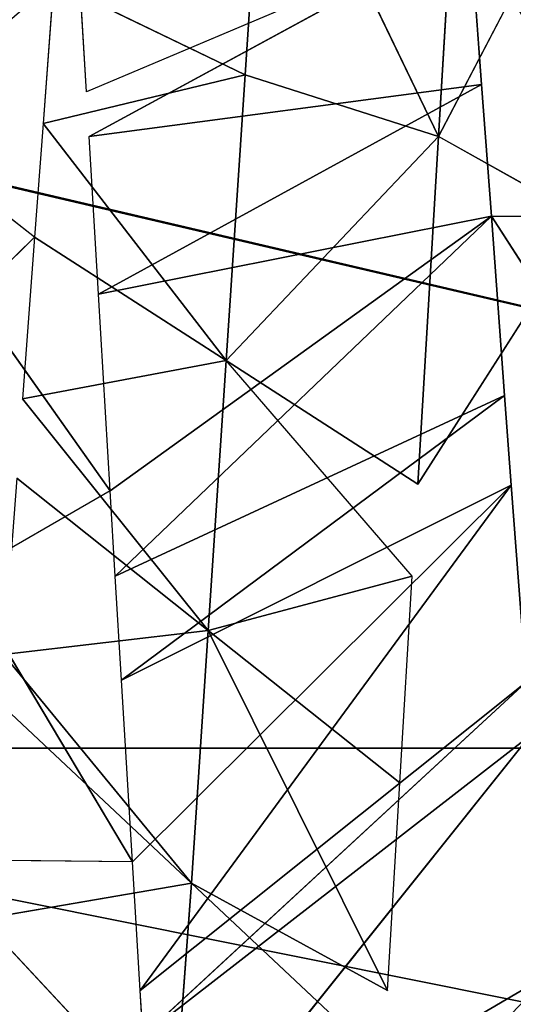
# Model space of a CAD drawing. Extents: x 143 to 263, y -61 to 82.
# Tile 626 of 656: x 251.647 to 251.929, y 71.211 to 71.773. Entities that reach past the tile are written whole.
import ezdxf

# ---------------------------------------------------------------- set-up
doc = ezdxf.new("R2010")
doc.units = 0
doc.header["$LTSCALE"] = 25.4
doc.layers.get('0').update_dxf_attribs({"color": 13, "linetype": 'CONTINUOUS'})

# ---------------------------------------------------------------- blocks, each defined once
blk = doc.blocks.new('ICE-BALL-8126_STL')
at = {"color": 41}
for p, q in [((10.875, 49.14968, 93.41737), (10.875, 47.34883, 93.41737)), ((10.875, 49.14968, 93.41737), (10.875, 47.34883, 93.41737)), ((10.875, 49.14968, 96.44846), (10.875, 47.34883, 96.44846)), ((10.875, 49.14968, 96.44846), (10.875, 47.34883, 96.44846)), ((10.57152, 48.0531, 96.39639), (10.72495, 48.15199, 96.32677)), ((10.57152, 48.0531, 96.39639), (10.57152, 48.1406, 96.39639)), ((10.33763, 48.12171, 93.01236), (10.5261, 48.02293, 93.05522)), ((10.57361, 48.10759, 93.06918), (10.5261, 48.02293, 93.05522)), ((10.57361, 48.10759, 93.06918), (10.7244, 48.01107, 93.12245)), ((11.00352, 48.08684, 96.14178), (11.13636, 47.86046, 96.51758)), ((11.00352, 48.08684, 96.14178), (11.13636, 47.86046, 96.51758)), ((10.83742, 48.07293, 96.26225), (10.72495, 48.06449, 96.32677)), ((10.83742, 48.07293, 96.26225), (11.03937, 47.85418, 96.58282)), ((10.83742, 48.07293, 96.26225), (11.03937, 47.85418, 96.58282)), ((10.83742, 48.07293, 96.26225), (11.01319, 47.85255, 96.59903)), ((10.83742, 48.07293, 96.26225), (11.01319, 47.85255, 96.59903)), ((10.86777, 48.07532, 96.24264), (11.13636, 47.86046, 96.51758)), ((10.86777, 48.07532, 96.24264), (11.13636, 47.86046, 96.51758)), ((10.86777, 48.07532, 96.24264), (11.03937, 47.85418, 96.58282)), ((10.86777, 48.07532, 96.24264), (11.03937, 47.85418, 96.58282)), ((10.72495, 48.06449, 96.32677), (10.67382, 48.06069, 96.3522)), ((10.72495, 48.06449, 96.32677), (11.01319, 47.85255, 96.59903)), ((10.72495, 48.06449, 96.32677), (11.01319, 47.85255, 96.59903)), ((10.72495, 48.06449, 96.32677), (10.93994, 47.84814, 96.64143)), ((10.72495, 48.06449, 96.32677), (10.93994, 47.84814, 96.64143)), ((10.72495, 48.06449, 96.32677), (10.83632, 47.84194, 96.69447)), ((10.72495, 48.06449, 96.32677), (10.83632, 47.84194, 96.69447)), ((10.67382, 48.06069, 96.3522), (10.57152, 48.0531, 96.39639)), ((10.67382, 48.06069, 96.3522), (10.83632, 47.84194, 96.69447)), ((10.67382, 48.06069, 96.3522), (10.83632, 47.84194, 96.69447)), ((10.67382, 48.06069, 96.3522), (10.77688, 47.83839, 96.72147)), ((10.67382, 48.06069, 96.3522), (10.77688, 47.83839, 96.72147)), ((10.57152, 48.0531, 96.39639), (10.49646, 48.04752, 96.42352)), ((10.57152, 48.0531, 96.39639), (10.77688, 47.83839, 96.72147)), ((10.57152, 48.0531, 96.39639), (10.77688, 47.83839, 96.72147)), ((10.57152, 48.0531, 96.39639), (10.72825, 47.83548, 96.74182)), ((10.57152, 48.0531, 96.39639), (10.72825, 47.83548, 96.74182)), ((10.57152, 48.0531, 96.39639), (10.61619, 47.82877, 96.783)), ((10.57152, 48.0531, 96.39639), (10.61619, 47.82877, 96.783)), ((10.49646, 48.04752, 96.42352), (10.40817, 48.04097, 96.45008)), ((10.49646, 48.04752, 96.42352), (10.61619, 47.82877, 96.783)), ((10.49646, 48.04752, 96.42352), (10.61619, 47.82877, 96.783)), ((10.49646, 48.04752, 96.42352), (10.5261, 47.82338, 96.8106)), ((10.49646, 48.04752, 96.42352), (10.5261, 47.82338, 96.8106)), ((10.40817, 48.04097, 96.45008), (10.5261, 47.82338, 96.8106)), ((10.40817, 48.04097, 96.45008), (10.50066, 47.82186, 96.81754)), ((10.5261, 48.02293, 93.05522), (10.3554, 48.03314, 93.01557)), ((10.5261, 48.02293, 93.05522), (10.3554, 48.03314, 93.01557)), ((10.32088, 47.92377, 93.20184), (10.5261, 48.02293, 93.05522)), ((10.32088, 47.92377, 93.20184), (10.5261, 48.02293, 93.05522)), ((10.491, 47.91249, 93.24221), (10.5261, 48.02293, 93.05522)), ((10.491, 47.91249, 93.24221), (10.5261, 48.02293, 93.05522)), ((10.7244, 48.01107, 93.12245), (10.5261, 48.02293, 93.05522)), ((10.7244, 48.01107, 93.12245), (10.5261, 48.02293, 93.05522)), ((10.65402, 47.90169, 93.29834), (10.5261, 48.02293, 93.05522)), ((10.65402, 47.90169, 93.29834), (10.5261, 48.02293, 93.05522)), ((10.7244, 48.01107, 93.12245), (10.65402, 47.90169, 93.29834)), ((10.77688, 48.00793, 93.14435), (10.65402, 47.90169, 93.29834)), ((10.77688, 48.00793, 93.14435), (10.80793, 47.89149, 93.36868)), ((10.89487, 48.00087, 93.20037), (10.77688, 48.00793, 93.14435)), ((10.77688, 48.00793, 93.14435), (10.80793, 47.89149, 93.36868)), ((10.89487, 48.00087, 93.20037), (10.80793, 47.89149, 93.36868)), ((10.89487, 48.00087, 93.20037), (10.80793, 47.89149, 93.36868)), ((11.01319, 47.99376, 93.26679), (10.89487, 48.00087, 93.20037)), ((11.01319, 47.99376, 93.26679), (10.80793, 47.89149, 93.36868)), ((11.01319, 47.99376, 93.26679), (10.80793, 47.89149, 93.36868)), ((11.01319, 47.99376, 93.26679), (10.95203, 47.88181, 93.45197)), ((11.05447, 47.99119, 93.29261), (10.95203, 47.88181, 93.45197)), ((10.32088, 47.92377, 93.20184), (10.491, 47.91249, 93.24221)), ((10.32088, 47.92377, 93.20184), (10.491, 47.91249, 93.24221)), ((10.491, 47.91249, 93.24221), (10.43817, 47.80312, 93.42413)), ((10.491, 47.91249, 93.24221), (10.43817, 47.80312, 93.42413)), ((10.491, 47.91249, 93.24221), (10.51885, 47.79713, 93.44994)), ((10.491, 47.91249, 93.24221), (10.51885, 47.79713, 93.44994)), ((10.491, 47.91249, 93.24221), (10.65402, 47.90169, 93.29834)), ((10.491, 47.91249, 93.24221), (10.65402, 47.90169, 93.29834)), ((10.65402, 47.90169, 93.29834), (10.51885, 47.79713, 93.44994)), ((10.65402, 47.90169, 93.29834), (10.51885, 47.79713, 93.44994)), ((10.65402, 47.90169, 93.29834), (10.58365, 47.79232, 93.47423)), ((10.65402, 47.90169, 93.29834), (10.58365, 47.79232, 93.47423)), ((10.65402, 47.90169, 93.29834), (10.67579, 47.78548, 93.51456)), ((10.80793, 47.89149, 93.36868), (10.65402, 47.90169, 93.29834)), ((10.80793, 47.89149, 93.36868), (10.65402, 47.90169, 93.29834)), ((10.65402, 47.90169, 93.29834), (10.67579, 47.78548, 93.51456)), ((10.80793, 47.89149, 93.36868), (10.67579, 47.78548, 93.51456)), ((10.721, 47.78212, 93.537), (10.80793, 47.89149, 93.36868)), ((10.80793, 47.89149, 93.36868), (10.82165, 47.7746, 93.59377)), ((10.80793, 47.89149, 93.36868), (10.82165, 47.7746, 93.59377)), ((10.80793, 47.89149, 93.36868), (10.95203, 47.88181, 93.45197)), ((10.80793, 47.89149, 93.36868), (10.95203, 47.88181, 93.45197)), ((10.95203, 47.88181, 93.45197), (10.82165, 47.7746, 93.59377)), ((10.95203, 47.88181, 93.45197), (10.84958, 47.77244, 93.61132)), ((10.95203, 47.88181, 93.45197), (10.97257, 47.76223, 93.69901)), ((10.95203, 47.88181, 93.45197), (10.97257, 47.76223, 93.69901)), ((10.95203, 47.88181, 93.45197), (11.08984, 47.8716, 93.55023)), ((10.95203, 47.88181, 93.45197), (11.08984, 47.8716, 93.55023)), ((11.08984, 47.8716, 93.55023), (10.97257, 47.76223, 93.69901)), ((11.08984, 47.8716, 93.55023), (10.97257, 47.76223, 93.69901)), ((11.03937, 47.85418, 96.58282), (11.01319, 47.85255, 96.59903)), ((10.93994, 47.84814, 96.64143), (10.77688, 47.75089, 96.72147)), ((10.93994, 47.84814, 96.64143), (10.83632, 47.84194, 96.69447)), ((10.93994, 47.84814, 96.64143), (10.9389, 47.76058, 96.642)), ((11.01319, 47.85255, 96.59903), (10.93994, 47.84814, 96.64143)), ((10.77688, 47.83839, 96.72147), (10.72825, 47.83548, 96.74182)), ((10.83632, 47.84194, 96.69447), (10.77688, 47.83839, 96.72147)), ((10.72825, 47.83548, 96.74182), (10.59343, 47.73991, 96.79042)), ((10.72825, 47.83548, 96.74182), (10.61619, 47.82877, 96.783)), ((10.72825, 47.83548, 96.74182), (10.77688, 47.75089, 96.72147)), ((10.61619, 47.82877, 96.783), (10.5261, 47.82338, 96.8106)), ((10.50066, 47.82186, 96.81754), (10.38225, 47.81478, 96.84508)), ((10.43817, 47.80312, 93.42413), (10.51885, 47.79713, 93.44994)), ((10.51885, 47.79713, 93.44994), (10.58365, 47.79232, 93.47423)), ((10.58365, 47.79232, 93.47423), (10.51885, 47.70963, 93.44994)), ((10.58365, 47.79232, 93.47423), (10.67579, 47.69798, 93.51456)), ((10.58365, 47.79232, 93.47423), (10.67579, 47.78548, 93.51456))]:
    blk.add_line(p, q, dxfattribs=at)
mesh = blk.add_polyface(dxfattribs=at)
corners = [(11.23768, 49.15735, 96.17011), (10.875, 47.34883, 96.44846), (10.875, 49.14968, 96.44846), (11.23768, 47.35678, 96.17011)]
mesh.append_faces([[corners[k] for k in face] for face in [(0, 1, 2), (1, 0, 3)]], dxfattribs={"vtx0": -1, "color": 41})
mesh = blk.add_polyface(dxfattribs=at)
corners = [(11.23723, 47.35677, 93.69527), (10.875, 49.14968, 93.41737), (10.875, 47.34883, 93.41737), (11.23723, 49.15734, 93.69527)]
mesh.append_faces([[corners[k] for k in face] for face in [(0, 1, 2), (1, 0, 3)]], dxfattribs={"vtx0": -1, "color": 41})
mesh = blk.add_polyface(dxfattribs=at)
corners = [(10.875, 49.14968, 96.44846), (10.45255, 47.343, 96.62338), (10.45254, 49.14407, 96.62338), (10.875, 47.34883, 96.44846)]
mesh.append_faces([[corners[k] for k in face] for face in [(0, 1, 2), (1, 0, 3)]], dxfattribs={"vtx0": -1, "color": 41})
mesh = blk.add_polyface(dxfattribs=at)
corners = [(10.45339, 47.34301, 93.24267), (10.875, 49.14968, 93.41737), (10.45339, 49.14408, 93.24266), (10.875, 47.34883, 93.41737)]
mesh.append_faces([[corners[k] for k in face] for face in [(0, 1, 2), (1, 0, 3)]], dxfattribs={"vtx0": -1, "color": 41})
mesh = blk.add_polyface(dxfattribs=at)
corners = [(10.72495, 48.15199, 96.32677), (10.57152, 48.0531, 96.39639), (10.57152, 48.1406, 96.39639)]
mesh.append_faces([[corners[k] for k in face] for face in [(0, 1, 2)]], dxfattribs={"color": 41})
mesh = blk.add_polyface(dxfattribs=at)
corners = [(10.57152, 48.1406, 96.39639), (10.40817, 48.04097, 96.45008), (10.40817, 48.12847, 96.45008)]
mesh.append_faces([[corners[k] for k in face] for face in [(0, 1, 2)]], dxfattribs={"color": 41})
mesh = blk.add_polyface(dxfattribs=at)
corners = [(10.5261, 48.02293, 93.05522), (10.33763, 48.12171, 93.01236), (10.3554, 48.03314, 93.01557)]
mesh.append_faces([[corners[k] for k in face] for face in [(0, 1, 2)]], dxfattribs={"color": 41})
mesh = blk.add_polyface(dxfattribs=at)
corners = [(0, 46.80443, 110.13866), (23, 48.11544, 105.16051), (0, 48.11544, 105.16051), (23, 46.80443, 110.13866)]
mesh.append_faces([[corners[k] for k in face] for face in [(0, 1, 2), (1, 0, 3)]], dxfattribs={"vtx0": -1, "color": 41})
mesh = blk.add_polyface(dxfattribs=at)
corners = [(0, 48.11544, 84.70531), (23, 46.80443, 79.72717), (0, 46.80443, 79.72717), (23, 48.11544, 84.70531)]
mesh.append_faces([[corners[k] for k in face] for face in [(0, 1, 2), (1, 0, 3)]], dxfattribs={"vtx0": -1, "color": 41})
mesh = blk.add_polyface(dxfattribs=at)
corners = [(10.7244, 48.01107, 93.12245), (10.57361, 48.10759, 93.06918), (10.5261, 48.02293, 93.05522)]
mesh.append_faces([[corners[k] for k in face] for face in [(0, 1, 2)]], dxfattribs={"color": 41})
mesh = blk.add_polyface(dxfattribs=at)
corners = [(11.23047, 47.867, 96.44567), (11.00352, 48.08684, 96.14178), (11.06434, 48.09252, 96.08858)]
mesh.append_faces([[corners[k] for k in face] for face in [(0, 1, 2)]], dxfattribs={"color": 41})
mesh = blk.add_polyface(dxfattribs=at)
corners = [(11.13636, 47.86046, 96.51758), (10.86777, 48.07532, 96.24264), (11.00352, 48.08684, 96.14178)]
mesh.append_faces([[corners[k] for k in face] for face in [(0, 1, 2)]], dxfattribs={"color": 41})
mesh = blk.add_polyface(dxfattribs=at)
corners = [(11.13636, 47.86046, 96.51758), (11.00352, 48.08684, 96.14178), (11.23047, 47.867, 96.44567)]
mesh.append_faces([[corners[k] for k in face] for face in [(0, 1, 2)]], dxfattribs={"color": 41})
mesh = blk.add_polyface(dxfattribs=at)
corners = [(11.01319, 47.85255, 96.59903), (10.72495, 48.06449, 96.32677), (10.83742, 48.07293, 96.26225)]
mesh.append_faces([[corners[k] for k in face] for face in [(0, 1, 2)]], dxfattribs={"color": 41})
mesh = blk.add_polyface(dxfattribs=at)
corners = [(11.03937, 47.85418, 96.58282), (10.83742, 48.07293, 96.26225), (10.86777, 48.07532, 96.24264)]
mesh.append_faces([[corners[k] for k in face] for face in [(0, 1, 2)]], dxfattribs={"color": 41})
mesh = blk.add_polyface(dxfattribs=at)
corners = [(11.01319, 47.85255, 96.59903), (10.83742, 48.07293, 96.26225), (11.03937, 47.85418, 96.58282)]
mesh.append_faces([[corners[k] for k in face] for face in [(0, 1, 2)]], dxfattribs={"color": 41})
mesh = blk.add_polyface(dxfattribs=at)
corners = [(11.03937, 47.85418, 96.58282), (10.86777, 48.07532, 96.24264), (11.13636, 47.86046, 96.51758)]
mesh.append_faces([[corners[k] for k in face] for face in [(0, 1, 2)]], dxfattribs={"color": 41})
mesh = blk.add_polyface(dxfattribs=at)
corners = [(10.83632, 47.84194, 96.69447), (10.67382, 48.06069, 96.3522), (10.72495, 48.06449, 96.32677)]
mesh.append_faces([[corners[k] for k in face] for face in [(0, 1, 2)]], dxfattribs={"color": 41})
mesh = blk.add_polyface(dxfattribs=at)
corners = [(10.93994, 47.84814, 96.64143), (10.72495, 48.06449, 96.32677), (11.01319, 47.85255, 96.59903)]
mesh.append_faces([[corners[k] for k in face] for face in [(0, 1, 2)]], dxfattribs={"color": 41})
mesh = blk.add_polyface(dxfattribs=at)
corners = [(10.83632, 47.84194, 96.69447), (10.72495, 48.06449, 96.32677), (10.93994, 47.84814, 96.64143)]
mesh.append_faces([[corners[k] for k in face] for face in [(0, 1, 2)]], dxfattribs={"color": 41})
mesh = blk.add_polyface(dxfattribs=at)
corners = [(10.77688, 47.83839, 96.72147), (10.57152, 48.0531, 96.39639), (10.67382, 48.06069, 96.3522)]
mesh.append_faces([[corners[k] for k in face] for face in [(0, 1, 2)]], dxfattribs={"color": 41})
mesh = blk.add_polyface(dxfattribs=at)
corners = [(10.77688, 47.83839, 96.72147), (10.67382, 48.06069, 96.3522), (10.83632, 47.84194, 96.69447)]
mesh.append_faces([[corners[k] for k in face] for face in [(0, 1, 2)]], dxfattribs={"color": 41})
mesh = blk.add_polyface(dxfattribs=at)
corners = [(10.61619, 47.82877, 96.783), (10.49646, 48.04752, 96.42352), (10.57152, 48.0531, 96.39639)]
mesh.append_faces([[corners[k] for k in face] for face in [(0, 1, 2)]], dxfattribs={"color": 41})
mesh = blk.add_polyface(dxfattribs=at)
corners = [(10.72825, 47.83548, 96.74182), (10.57152, 48.0531, 96.39639), (10.77688, 47.83839, 96.72147)]
mesh.append_faces([[corners[k] for k in face] for face in [(0, 1, 2)]], dxfattribs={"color": 41})
mesh = blk.add_polyface(dxfattribs=at)
corners = [(10.61619, 47.82877, 96.783), (10.57152, 48.0531, 96.39639), (10.72825, 47.83548, 96.74182)]
mesh.append_faces([[corners[k] for k in face] for face in [(0, 1, 2)]], dxfattribs={"color": 41})
mesh = blk.add_polyface(dxfattribs=at)
corners = [(10.5261, 47.82338, 96.8106), (10.40817, 48.04097, 96.45008), (10.49646, 48.04752, 96.42352)]
mesh.append_faces([[corners[k] for k in face] for face in [(0, 1, 2)]], dxfattribs={"color": 41})
mesh = blk.add_polyface(dxfattribs=at)
corners = [(10.5261, 47.82338, 96.8106), (10.49646, 48.04752, 96.42352), (10.61619, 47.82877, 96.783)]
mesh.append_faces([[corners[k] for k in face] for face in [(0, 1, 2)]], dxfattribs={"color": 41})
mesh = blk.add_polyface(dxfattribs=at)
corners = [(10.38225, 47.81478, 96.84508), (10.40817, 48.04097, 96.45008), (10.50066, 47.82186, 96.81754)]
mesh.append_faces([[corners[k] for k in face] for face in [(0, 1, 2)]], dxfattribs={"color": 41})
mesh = blk.add_polyface(dxfattribs=at)
corners = [(10.32088, 47.92377, 93.20184), (10.5261, 48.02293, 93.05522), (10.3554, 48.03314, 93.01557)]
mesh.append_faces([[corners[k] for k in face] for face in [(0, 1, 2)]], dxfattribs={"color": 41})
mesh = blk.add_polyface(dxfattribs=at)
corners = [(10.491, 47.91249, 93.24221), (10.5261, 48.02293, 93.05522), (10.32088, 47.92377, 93.20184)]
mesh.append_faces([[corners[k] for k in face] for face in [(0, 1, 2)]], dxfattribs={"color": 41})
mesh = blk.add_polyface(dxfattribs=at)
corners = [(10.65402, 47.90169, 93.29834), (10.5261, 48.02293, 93.05522), (10.491, 47.91249, 93.24221)]
mesh.append_faces([[corners[k] for k in face] for face in [(0, 1, 2)]], dxfattribs={"color": 41})
mesh = blk.add_polyface(dxfattribs=at)
corners = [(10.65402, 47.90169, 93.29834), (10.7244, 48.01107, 93.12245), (10.5261, 48.02293, 93.05522)]
mesh.append_faces([[corners[k] for k in face] for face in [(0, 1, 2)]], dxfattribs={"color": 41})
mesh = blk.add_polyface(dxfattribs=at)
corners = [(10.80793, 47.89149, 93.36868), (10.77688, 48.00793, 93.14435), (10.65402, 47.90169, 93.29834)]
mesh.append_faces([[corners[k] for k in face] for face in [(0, 1, 2)]], dxfattribs={"color": 41})
mesh = blk.add_polyface(dxfattribs=at)
corners = [(10.80793, 47.89149, 93.36868), (10.89487, 48.00087, 93.20037), (10.77688, 48.00793, 93.14435)]
mesh.append_faces([[corners[k] for k in face] for face in [(0, 1, 2)]], dxfattribs={"color": 41})
mesh = blk.add_polyface(dxfattribs=at)
corners = [(10.80793, 47.89149, 93.36868), (11.01319, 47.99376, 93.26679), (10.89487, 48.00087, 93.20037)]
mesh.append_faces([[corners[k] for k in face] for face in [(0, 1, 2)]], dxfattribs={"color": 41})
mesh = blk.add_polyface(dxfattribs=at)
corners = [(10.95203, 47.88181, 93.45197), (11.01319, 47.99376, 93.26679), (10.80793, 47.89149, 93.36868)]
mesh.append_faces([[corners[k] for k in face] for face in [(0, 1, 2)]], dxfattribs={"color": 41})
mesh = blk.add_polyface(dxfattribs=at)
corners = [(11.08984, 47.8716, 93.55023), (11.05447, 47.99119, 93.29261), (10.95203, 47.88181, 93.45197)]
mesh.append_faces([[corners[k] for k in face] for face in [(0, 1, 2)]], dxfattribs={"color": 41})
mesh = blk.add_polyface(dxfattribs=at)
corners = [(10.43817, 47.80312, 93.42413), (10.491, 47.91249, 93.24221), (10.32088, 47.92377, 93.20184)]
mesh.append_faces([[corners[k] for k in face] for face in [(0, 1, 2)]], dxfattribs={"color": 41})
mesh = blk.add_polyface(dxfattribs=at)
corners = [(10.51885, 47.79713, 93.44994), (10.491, 47.91249, 93.24221), (10.43817, 47.80312, 93.42413)]
mesh.append_faces([[corners[k] for k in face] for face in [(0, 1, 2)]], dxfattribs={"color": 41})
mesh = blk.add_polyface(dxfattribs=at)
corners = [(10.51885, 47.79713, 93.44994), (10.65402, 47.90169, 93.29834), (10.491, 47.91249, 93.24221)]
mesh.append_faces([[corners[k] for k in face] for face in [(0, 1, 2)]], dxfattribs={"color": 41})
mesh = blk.add_polyface(dxfattribs=at)
corners = [(10.58365, 47.79232, 93.47423), (10.65402, 47.90169, 93.29834), (10.51885, 47.79713, 93.44994)]
mesh.append_faces([[corners[k] for k in face] for face in [(0, 1, 2)]], dxfattribs={"color": 41})
mesh = blk.add_polyface(dxfattribs=at)
corners = [(10.67579, 47.78548, 93.51456), (10.65402, 47.90169, 93.29834), (10.58365, 47.79232, 93.47423)]
mesh.append_faces([[corners[k] for k in face] for face in [(0, 1, 2)]], dxfattribs={"color": 41})
mesh = blk.add_polyface(dxfattribs=at)
corners = [(10.67579, 47.78548, 93.51456), (10.80793, 47.89149, 93.36868), (10.65402, 47.90169, 93.29834)]
mesh.append_faces([[corners[k] for k in face] for face in [(0, 1, 2)]], dxfattribs={"color": 41})
mesh = blk.add_polyface(dxfattribs=at)
corners = [(10.82165, 47.7746, 93.59377), (10.80793, 47.89149, 93.36868), (10.721, 47.78212, 93.537)]
mesh.append_faces([[corners[k] for k in face] for face in [(0, 1, 2)]], dxfattribs={"color": 41})
mesh = blk.add_polyface(dxfattribs=at)
corners = [(10.82165, 47.7746, 93.59377), (10.95203, 47.88181, 93.45197), (10.80793, 47.89149, 93.36868)]
mesh.append_faces([[corners[k] for k in face] for face in [(0, 1, 2)]], dxfattribs={"color": 41})
mesh = blk.add_polyface(dxfattribs=at)
corners = [(10.97257, 47.76223, 93.69901), (10.95203, 47.88181, 93.45197), (10.84958, 47.77244, 93.61132)]
mesh.append_faces([[corners[k] for k in face] for face in [(0, 1, 2)]], dxfattribs={"color": 41})
mesh = blk.add_polyface(dxfattribs=at)
corners = [(10.97257, 47.76223, 93.69901), (11.08984, 47.8716, 93.55023), (10.95203, 47.88181, 93.45197)]
mesh.append_faces([[corners[k] for k in face] for face in [(0, 1, 2)]], dxfattribs={"color": 41})
mesh = blk.add_polyface(dxfattribs=at)
corners = [(11.08963, 47.75132, 93.80105), (11.08984, 47.8716, 93.55023), (10.97257, 47.76223, 93.69901)]
mesh.append_faces([[corners[k] for k in face] for face in [(0, 1, 2)]], dxfattribs={"color": 41})
mesh = blk.add_polyface(dxfattribs=at)
corners = [(10.93994, 47.84814, 96.64143), (10.9389, 47.76058, 96.642), (10.77688, 47.75089, 96.72147)]
mesh.append_faces([[corners[k] for k in face] for face in [(0, 1, 2)]], dxfattribs={"color": 41})
mesh = blk.add_polyface(dxfattribs=at)
corners = [(10.77688, 47.75089, 96.72147), (10.59343, 47.73991, 96.79042), (10.72825, 47.83548, 96.74182)]
mesh.append_faces([[corners[k] for k in face] for face in [(0, 1, 2)]], dxfattribs={"color": 41})
mesh = blk.add_polyface(dxfattribs=at)
corners = [(10.51885, 47.70963, 93.44994), (10.43817, 47.80312, 93.42413), (10.35277, 47.72196, 93.40192)]
mesh.append_faces([[corners[k] for k in face] for face in [(0, 1, 2)]], dxfattribs={"color": 41})
mesh = blk.add_polyface(dxfattribs=at)
corners = [(10.67579, 47.69798, 93.51456), (10.58365, 47.79232, 93.47423), (10.51885, 47.70963, 93.44994)]
mesh.append_faces([[corners[k] for k in face] for face in [(0, 1, 2)]], dxfattribs={"color": 41})

msp = doc.modelspace()

# ---------------------------------------------------------------- block references
at = {"color": 0, "rotation": 270}
msp.add_blockref('ICE-BALL-8126_STL', (203.86356, 82.23263), dxfattribs=at)

doc.saveas('drawing.dxf')
